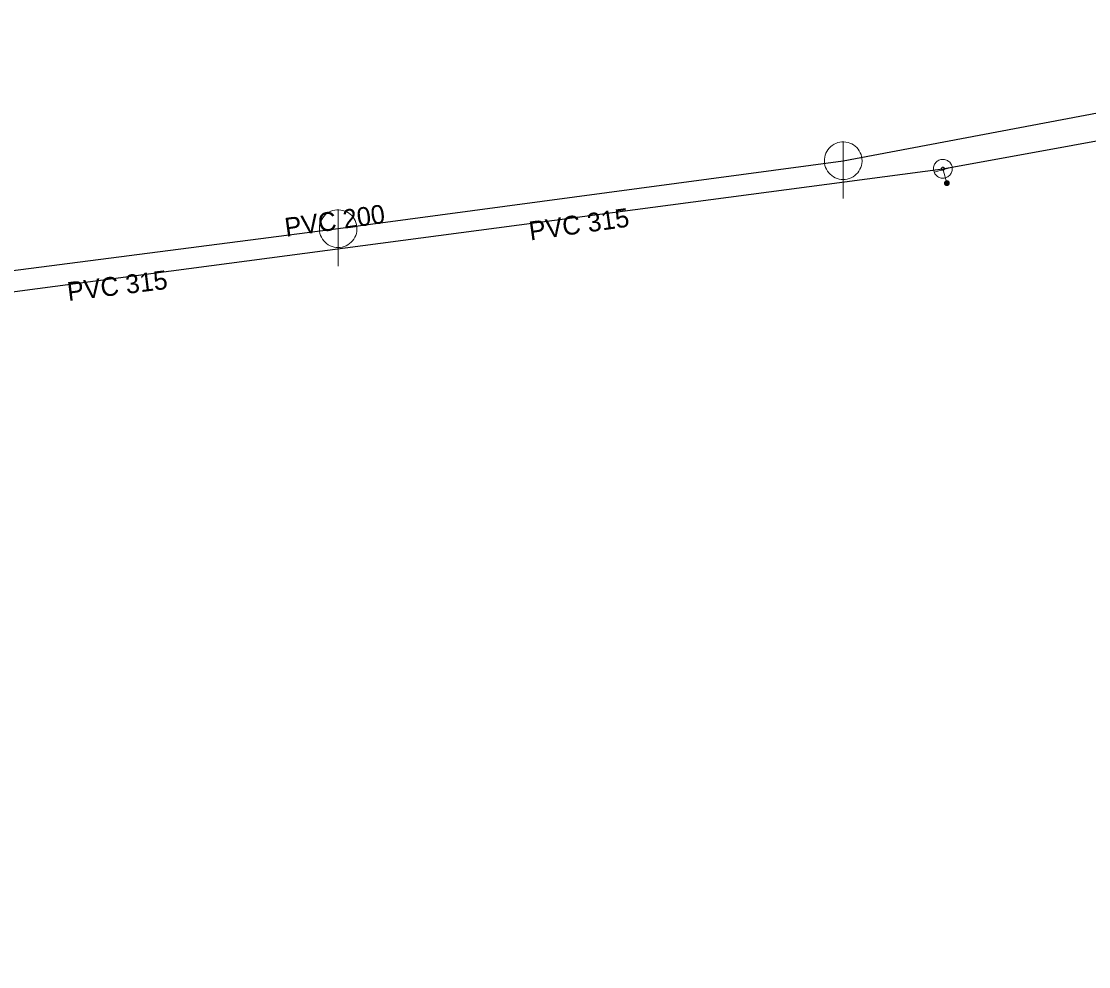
# Model space of a CAD drawing. Extents: x -807203 to -805207, y -993656 to -992505.
# Drawn here: x -806782.7 to -806726, y -993027.3 to -992977.1 of the extents above; entities that cross this region are included whole.
import ezdxf

# ---------------------------------------------------------------- set-up
doc = ezdxf.new("R2010")
doc.units = 0
doc.header["$LTSCALE"] = 0.4
for name, color, linetype, lineweight in [('1', 7, 'Continuous', 13), ('14', 7, 'Continuous', 25), ('17', 7, 'Continuous', 25), ('22', 7, 'Continuous', 13), ('34', 7, 'Continuous', 13), ('47', 7, 'Continuous', 13), ('9', 7, 'Continuous', 13)]:
    doc.layers.add(name, color=color, linetype=linetype, lineweight=lineweight)

msp = doc.modelspace()

# ---------------------------------------------------------------- linework, layer by layer
at = {"layer": '14'}
msp.add_lwpolyline([(-807063.899, -993027.32), (-807029.679, -993022.599), (-806980.12, -993015.92), (-806932.19, -993009.809), (-806883.41, -993003.39), (-806833.609, -992997.23), (-806788.059, -992990.989), (-806765.85, -992988.129), (-806739.039, -992984.52), (-806699.85, -992977.12)], dxfattribs=at)
at = {"layer": '14', "lineweight": 13}
msp.add_lwpolyline([(-806733.749, -992984.949), (-806733.734, -992985.003), (-806733.534, -992985.71)], dxfattribs=at)
at = {"layer": '17'}
for points in [[(-806733.749, -992984.949), (-806705.96, -992979.89), (-806700.149, -992978.32), (-806698.599, -992977.709)], [(-806889.945, -993005.863), (-806830.19, -992998.53), (-806796.28, -992993.219), (-806733.749, -992984.949)]]:
    msp.add_lwpolyline(points, dxfattribs=at)
at = {"layer": '22'}
for p, q in [((-806739.039, -992986.52), (-806739.038, -992983.52)), ((-806765.85, -992990.129), (-806765.849, -992987.129))]:
    msp.add_line(p, q, dxfattribs=at)
for points in [[(-806738.039, -992984.52), (-806738.044, -992984.411), (-806738.062, -992984.303), (-806738.092, -992984.197), (-806738.132, -992984.096), (-806738.184, -992983.999), (-806738.246, -992983.909), (-806738.318, -992983.826), (-806738.398, -992983.752), (-806738.486, -992983.686), (-806738.58, -992983.631), (-806738.68, -992983.586), (-806738.785, -992983.553), (-806738.892, -992983.531), (-806739.001, -992983.521), (-806739.111, -992983.523), (-806739.219, -992983.537), (-806739.326, -992983.562), (-806739.429, -992983.599), (-806739.527, -992983.648), (-806739.619, -992983.706), (-806739.705, -992983.775), (-806739.782, -992983.852), (-806739.851, -992983.938), (-806739.91, -992984.03), (-806739.958, -992984.128), (-806739.995, -992984.231), (-806740.021, -992984.338), (-806740.035, -992984.446), (-806740.038, -992984.556), (-806740.028, -992984.665), (-806740.007, -992984.772), (-806739.973, -992984.876), (-806739.929, -992984.976), (-806739.874, -992985.071), (-806739.808, -992985.159), (-806739.734, -992985.239), (-806739.651, -992985.311), (-806739.561, -992985.373), (-806739.465, -992985.425), (-806739.363, -992985.466), (-806739.258, -992985.496), (-806739.15, -992985.514), (-806739.04, -992985.52), (-806738.931, -992985.514), (-806738.823, -992985.496), (-806738.718, -992985.467), (-806738.616, -992985.426), (-806738.519, -992985.374), (-806738.429, -992985.312), (-806738.346, -992985.241), (-806738.271, -992985.161), (-806738.206, -992985.073), (-806738.15, -992984.979), (-806738.106, -992984.879), (-806738.072, -992984.775), (-806738.05, -992984.667), (-806738.04, -992984.558)], [(-806764.85, -992988.129), (-806764.855, -992988.02), (-806764.873, -992987.912), (-806764.903, -992987.806), (-806764.943, -992987.705), (-806764.995, -992987.608), (-806765.057, -992987.518), (-806765.129, -992987.435), (-806765.209, -992987.361), (-806765.297, -992987.295), (-806765.391, -992987.24), (-806765.491, -992987.195), (-806765.596, -992987.162), (-806765.703, -992987.14), (-806765.812, -992987.13), (-806765.922, -992987.132), (-806766.03, -992987.146), (-806766.137, -992987.171), (-806766.24, -992987.208), (-806766.338, -992987.257), (-806766.43, -992987.315), (-806766.516, -992987.384), (-806766.593, -992987.461), (-806766.662, -992987.547), (-806766.721, -992987.639), (-806766.769, -992987.737), (-806766.806, -992987.84), (-806766.832, -992987.947), (-806766.846, -992988.055), (-806766.849, -992988.165), (-806766.839, -992988.274), (-806766.818, -992988.381), (-806766.784, -992988.485), (-806766.74, -992988.585), (-806766.685, -992988.68), (-806766.619, -992988.768), (-806766.545, -992988.848), (-806766.462, -992988.92), (-806766.372, -992988.982), (-806766.276, -992989.034), (-806766.174, -992989.075), (-806766.069, -992989.105), (-806765.961, -992989.123), (-806765.851, -992989.129), (-806765.742, -992989.123), (-806765.634, -992989.105), (-806765.529, -992989.076), (-806765.427, -992989.035), (-806765.33, -992988.983), (-806765.24, -992988.921), (-806765.157, -992988.85), (-806765.082, -992988.77), (-806765.017, -992988.682), (-806764.961, -992988.588), (-806764.917, -992988.488), (-806764.883, -992988.384), (-806764.861, -992988.276), (-806764.851, -992988.167)]]:
    msp.add_lwpolyline(points, close=True, dxfattribs=at)
at = {"layer": '34'}
msp.add_line((-806733.253, -992984.866), (-806734.215, -992985.138), dxfattribs=at)
at = {"layer": '47'}
for points in [[(-806733.253, -992984.883), (-806733.263, -992984.832), (-806733.277, -992984.781), (-806733.298, -992984.734), (-806733.322, -992984.687), (-806733.352, -992984.644), (-806733.387, -992984.604), (-806733.424, -992984.569), (-806733.466, -992984.537), (-806733.51, -992984.509), (-806733.557, -992984.486), (-806733.607, -992984.469), (-806733.658, -992984.457), (-806733.71, -992984.45), (-806733.762, -992984.449), (-806733.814, -992984.453), (-806733.865, -992984.463), (-806733.916, -992984.477), (-806733.964, -992984.498), (-806734.01, -992984.522), (-806734.053, -992984.552), (-806734.093, -992984.587), (-806734.129, -992984.625), (-806734.161, -992984.666), (-806734.189, -992984.71), (-806734.211, -992984.757), (-806734.228, -992984.807), (-806734.241, -992984.858), (-806734.247, -992984.91), (-806734.248, -992984.962), (-806734.244, -992985.014), (-806734.234, -992985.065), (-806734.22, -992985.116), (-806734.2, -992985.165), (-806734.175, -992985.21), (-806734.145, -992985.253), (-806734.111, -992985.293), (-806734.073, -992985.329), (-806734.032, -992985.361), (-806733.987, -992985.389), (-806733.94, -992985.411), (-806733.89, -992985.428), (-806733.84, -992985.441), (-806733.787, -992985.447), (-806733.735, -992985.448), (-806733.683, -992985.444), (-806733.632, -992985.434), (-806733.581, -992985.42), (-806733.533, -992985.4), (-806733.487, -992985.375), (-806733.444, -992985.345), (-806733.404, -992985.311), (-806733.369, -992985.273), (-806733.337, -992985.232), (-806733.309, -992985.187), (-806733.286, -992985.14), (-806733.269, -992985.09), (-806733.257, -992985.04), (-806733.25, -992984.987), (-806733.249, -992984.935)], [(-806733.667, -992984.938), (-806733.668, -992984.929), (-806733.671, -992984.921), (-806733.674, -992984.913), (-806733.678, -992984.906), (-806733.683, -992984.899), (-806733.689, -992984.892), (-806733.695, -992984.886), (-806733.702, -992984.881), (-806733.71, -992984.877), (-806733.717, -992984.873), (-806733.726, -992984.87), (-806733.734, -992984.868), (-806733.742, -992984.867), (-806733.75, -992984.866), (-806733.759, -992984.867), (-806733.768, -992984.868), (-806733.776, -992984.871), (-806733.784, -992984.874), (-806733.791, -992984.878), (-806733.798, -992984.883), (-806733.805, -992984.889), (-806733.811, -992984.895), (-806733.816, -992984.902), (-806733.821, -992984.91), (-806733.824, -992984.917), (-806733.827, -992984.926), (-806733.829, -992984.934), (-806733.83, -992984.942), (-806733.831, -992984.95), (-806733.83, -992984.959), (-806733.829, -992984.968), (-806733.826, -992984.976), (-806733.823, -992984.984), (-806733.819, -992984.991), (-806733.814, -992984.998), (-806733.809, -992985.005), (-806733.802, -992985.011), (-806733.795, -992985.016), (-806733.787, -992985.021), (-806733.78, -992985.024), (-806733.771, -992985.027), (-806733.763, -992985.029), (-806733.755, -992985.03), (-806733.747, -992985.031), (-806733.738, -992985.03), (-806733.729, -992985.029), (-806733.721, -992985.026), (-806733.713, -992985.023), (-806733.706, -992985.019), (-806733.699, -992985.014), (-806733.692, -992985.009), (-806733.686, -992985.002), (-806733.681, -992984.995), (-806733.677, -992984.987), (-806733.673, -992984.98), (-806733.67, -992984.971), (-806733.668, -992984.963), (-806733.667, -992984.955), (-806733.666, -992984.947)]]:
    msp.add_lwpolyline(points, close=True, dxfattribs=at)
at = {"layer": '9'}
for points in [[(-806733.66, -992985.71), (-806733.66, -992985.723), (-806733.657, -992985.736), (-806733.655, -992985.749), (-806733.65, -992985.761), (-806733.644, -992985.773), (-806733.637, -992985.784), (-806733.629, -992985.794), (-806733.619, -992985.804), (-806733.608, -992985.812), (-806733.598, -992985.819), (-806733.586, -992985.825), (-806733.574, -992985.83), (-806733.561, -992985.833), (-806733.548, -992985.835), (-806733.535, -992985.837), (-806733.522, -992985.836), (-806733.509, -992985.834), (-806733.496, -992985.831), (-806733.483, -992985.826), (-806733.472, -992985.82), (-806733.461, -992985.813), (-806733.451, -992985.805), (-806733.441, -992985.795), (-806733.433, -992985.785), (-806733.426, -992985.774), (-806733.42, -992985.762), (-806733.415, -992985.75), (-806733.412, -992985.737), (-806733.41, -992985.724), (-806733.407, -992985.711), (-806733.409, -992985.698), (-806733.411, -992985.685), (-806733.414, -992985.672), (-806733.419, -992985.66), (-806733.424, -992985.648), (-806733.432, -992985.637), (-806733.44, -992985.627), (-806733.45, -992985.617), (-806733.46, -992985.609), (-806733.471, -992985.602), (-806733.483, -992985.596), (-806733.495, -992985.591), (-806733.508, -992985.588), (-806733.521, -992985.586), (-806733.534, -992985.585), (-806733.547, -992985.585), (-806733.559, -992985.587), (-806733.573, -992985.59), (-806733.585, -992985.595), (-806733.597, -992985.601), (-806733.608, -992985.608), (-806733.618, -992985.616), (-806733.628, -992985.626), (-806733.636, -992985.636), (-806733.643, -992985.647), (-806733.649, -992985.659), (-806733.654, -992985.671), (-806733.657, -992985.684), (-806733.659, -992985.697)], [(-806733.64, -992985.71), (-806733.641, -992985.721), (-806733.639, -992985.732), (-806733.636, -992985.743), (-806733.632, -992985.753), (-806733.627, -992985.763), (-806733.621, -992985.772), (-806733.614, -992985.781), (-806733.606, -992985.789), (-806733.597, -992985.796), (-806733.588, -992985.802), (-806733.578, -992985.807), (-806733.568, -992985.811), (-806733.557, -992985.814), (-806733.546, -992985.817), (-806733.535, -992985.817), (-806733.524, -992985.817), (-806733.513, -992985.815), (-806733.502, -992985.812), (-806733.492, -992985.808), (-806733.482, -992985.803), (-806733.473, -992985.797), (-806733.464, -992985.79), (-806733.456, -992985.782), (-806733.449, -992985.773), (-806733.443, -992985.764), (-806733.438, -992985.754), (-806733.434, -992985.744), (-806733.431, -992985.733), (-806733.429, -992985.722), (-806733.428, -992985.711), (-806733.428, -992985.7), (-806733.429, -992985.689), (-806733.433, -992985.678), (-806733.437, -992985.668), (-806733.442, -992985.658), (-806733.448, -992985.649), (-806733.455, -992985.64), (-806733.463, -992985.632), (-806733.472, -992985.625), (-806733.481, -992985.619), (-806733.491, -992985.614), (-806733.5, -992985.61), (-806733.512, -992985.607), (-806733.522, -992985.605), (-806733.534, -992985.605), (-806733.545, -992985.604), (-806733.556, -992985.606), (-806733.567, -992985.609), (-806733.576, -992985.613), (-806733.587, -992985.618), (-806733.596, -992985.624), (-806733.605, -992985.631), (-806733.613, -992985.639), (-806733.62, -992985.648), (-806733.625, -992985.657), (-806733.63, -992985.667), (-806733.635, -992985.677), (-806733.638, -992985.688), (-806733.64, -992985.699)], [(-806733.621, -992985.71), (-806733.621, -992985.719), (-806733.62, -992985.728), (-806733.617, -992985.737), (-806733.614, -992985.745), (-806733.61, -992985.753), (-806733.605, -992985.761), (-806733.598, -992985.768), (-806733.593, -992985.774), (-806733.586, -992985.78), (-806733.578, -992985.785), (-806733.57, -992985.789), (-806733.562, -992985.792), (-806733.553, -992985.795), (-806733.544, -992985.796), (-806733.535, -992985.798), (-806733.526, -992985.797), (-806733.517, -992985.796), (-806733.508, -992985.793), (-806733.5, -992985.79), (-806733.492, -992985.786), (-806733.483, -992985.781), (-806733.477, -992985.775), (-806733.471, -992985.769), (-806733.465, -992985.762), (-806733.46, -992985.754), (-806733.456, -992985.746), (-806733.453, -992985.738), (-806733.45, -992985.729), (-806733.449, -992985.72), (-806733.446, -992985.711), (-806733.448, -992985.702), (-806733.449, -992985.693), (-806733.451, -992985.684), (-806733.455, -992985.676), (-806733.459, -992985.668), (-806733.464, -992985.66), (-806733.47, -992985.653), (-806733.476, -992985.647), (-806733.483, -992985.641), (-806733.491, -992985.636), (-806733.499, -992985.632), (-806733.507, -992985.629), (-806733.516, -992985.626), (-806733.525, -992985.625), (-806733.534, -992985.624), (-806733.543, -992985.624), (-806733.552, -992985.625), (-806733.561, -992985.628), (-806733.569, -992985.631), (-806733.576, -992985.635), (-806733.585, -992985.64), (-806733.592, -992985.646), (-806733.598, -992985.652), (-806733.603, -992985.659), (-806733.608, -992985.667), (-806733.613, -992985.675), (-806733.616, -992985.683), (-806733.619, -992985.692), (-806733.62, -992985.701)], [(-806733.601, -992985.71), (-806733.601, -992985.717), (-806733.6, -992985.724), (-806733.598, -992985.731), (-806733.596, -992985.737), (-806733.593, -992985.743), (-806733.589, -992985.749), (-806733.585, -992985.755), (-806733.58, -992985.76), (-806733.574, -992985.764), (-806733.568, -992985.768), (-806733.562, -992985.771), (-806733.556, -992985.774), (-806733.549, -992985.775), (-806733.542, -992985.778), (-806733.535, -992985.778), (-806733.527, -992985.778), (-806733.521, -992985.776), (-806733.514, -992985.775), (-806733.508, -992985.772), (-806733.5, -992985.769), (-806733.496, -992985.765), (-806733.49, -992985.761), (-806733.485, -992985.756), (-806733.481, -992985.75), (-806733.477, -992985.744), (-806733.473, -992985.738), (-806733.471, -992985.732), (-806733.469, -992985.725), (-806733.468, -992985.718), (-806733.467, -992985.711), (-806733.467, -992985.704), (-806733.468, -992985.697), (-806733.47, -992985.69), (-806733.473, -992985.684), (-806733.476, -992985.677), (-806733.48, -992985.672), (-806733.483, -992985.666), (-806733.489, -992985.661), (-806733.495, -992985.657), (-806733.5, -992985.653), (-806733.507, -992985.65), (-806733.513, -992985.647), (-806733.52, -992985.645), (-806733.527, -992985.644), (-806733.534, -992985.644), (-806733.541, -992985.644), (-806733.548, -992985.644), (-806733.554, -992985.646), (-806733.561, -992985.649), (-806733.567, -992985.652), (-806733.573, -992985.656), (-806733.579, -992985.66), (-806733.584, -992985.665), (-806733.588, -992985.671), (-806733.592, -992985.676), (-806733.595, -992985.683), (-806733.598, -992985.689), (-806733.598, -992985.696), (-806733.601, -992985.703)], [(-806733.581, -992985.71), (-806733.581, -992985.715), (-806733.581, -992985.72), (-806733.58, -992985.725), (-806733.578, -992985.729), (-806733.576, -992985.734), (-806733.573, -992985.738), (-806733.57, -992985.741), (-806733.566, -992985.745), (-806733.563, -992985.748), (-806733.559, -992985.751), (-806733.554, -992985.753), (-806733.549, -992985.755), (-806733.545, -992985.756), (-806733.54, -992985.758), (-806733.535, -992985.758), (-806733.53, -992985.758), (-806733.525, -992985.757), (-806733.52, -992985.756), (-806733.516, -992985.754), (-806733.511, -992985.752), (-806733.507, -992985.749), (-806733.503, -992985.746), (-806733.5, -992985.742), (-806733.497, -992985.739), (-806733.494, -992985.735), (-806733.492, -992985.73), (-806733.49, -992985.726), (-806733.489, -992985.721), (-806733.488, -992985.716), (-806733.487, -992985.711), (-806733.487, -992985.706), (-806733.488, -992985.701), (-806733.489, -992985.696), (-806733.491, -992985.692), (-806733.493, -992985.687), (-806733.496, -992985.683), (-806733.499, -992985.679), (-806733.502, -992985.676), (-806733.505, -992985.673), (-806733.51, -992985.67), (-806733.515, -992985.668), (-806733.519, -992985.666), (-806733.524, -992985.665), (-806733.529, -992985.664), (-806733.534, -992985.664), (-806733.539, -992985.664), (-806733.544, -992985.665), (-806733.549, -992985.665), (-806733.553, -992985.667), (-806733.558, -992985.669), (-806733.562, -992985.672), (-806733.565, -992985.675), (-806733.569, -992985.678), (-806733.571, -992985.682), (-806733.575, -992985.686), (-806733.576, -992985.691), (-806733.579, -992985.695), (-806733.58, -992985.7), (-806733.581, -992985.705)], [(-806733.561, -992985.71), (-806733.561, -992985.713), (-806733.562, -992985.716), (-806733.561, -992985.718), (-806733.559, -992985.721), (-806733.559, -992985.724), (-806733.557, -992985.726), (-806733.554, -992985.728), (-806733.553, -992985.73), (-806733.551, -992985.732), (-806733.549, -992985.734), (-806733.546, -992985.736), (-806733.543, -992985.737), (-806733.541, -992985.737), (-806733.538, -992985.738), (-806733.535, -992985.738), (-806733.532, -992985.738), (-806733.529, -992985.738), (-806733.526, -992985.737), (-806733.524, -992985.736), (-806733.521, -992985.735), (-806733.519, -992985.733), (-806733.516, -992985.731), (-806733.514, -992985.729), (-806733.513, -992985.727), (-806733.511, -992985.725), (-806733.51, -992985.722), (-806733.508, -992985.719), (-806733.508, -992985.717), (-806733.507, -992985.714), (-806733.505, -992985.711), (-806733.507, -992985.708), (-806733.507, -992985.705), (-806733.508, -992985.702), (-806733.509, -992985.7), (-806733.51, -992985.697), (-806733.512, -992985.695), (-806733.513, -992985.692), (-806733.515, -992985.69), (-806733.518, -992985.689), (-806733.52, -992985.687), (-806733.522, -992985.686), (-806733.525, -992985.685), (-806733.527, -992985.684), (-806733.531, -992985.684), (-806733.534, -992985.683), (-806733.537, -992985.684), (-806733.54, -992985.683), (-806733.542, -992985.685), (-806733.545, -992985.685), (-806733.548, -992985.686), (-806733.549, -992985.688), (-806733.552, -992985.689), (-806733.554, -992985.691), (-806733.556, -992985.694), (-806733.558, -992985.696), (-806733.559, -992985.699), (-806733.559, -992985.701), (-806733.561, -992985.704), (-806733.561, -992985.707)], [(-806733.542, -992985.71), (-806733.542, -992985.712), (-806733.542, -992985.712), (-806733.541, -992985.712), (-806733.541, -992985.714), (-806733.542, -992985.715), (-806733.54, -992985.715), (-806733.54, -992985.715), (-806733.54, -992985.717), (-806733.54, -992985.717), (-806733.539, -992985.718), (-806733.537, -992985.718), (-806733.537, -992985.718), (-806733.537, -992985.719), (-806733.535, -992985.719), (-806733.535, -992985.719), (-806733.534, -992985.719), (-806733.532, -992985.719), (-806733.532, -992985.718), (-806733.532, -992985.718), (-806733.53, -992985.718), (-806733.53, -992985.717), (-806733.53, -992985.717), (-806733.529, -992985.716), (-806733.529, -992985.716), (-806733.527, -992985.715), (-806733.527, -992985.714), (-806733.526, -992985.713), (-806733.526, -992985.713), (-806733.526, -992985.712), (-806733.526, -992985.711), (-806733.526, -992985.71), (-806733.526, -992985.709), (-806733.526, -992985.709), (-806733.527, -992985.708), (-806733.527, -992985.707), (-806733.527, -992985.706), (-806733.527, -992985.706), (-806733.529, -992985.705), (-806733.529, -992985.705), (-806733.53, -992985.704), (-806733.531, -992985.704), (-806733.532, -992985.703), (-806733.532, -992985.703), (-806733.532, -992985.703), (-806733.534, -992985.703), (-806733.535, -992985.703), (-806733.536, -992985.703), (-806733.536, -992985.703), (-806733.537, -992985.704), (-806733.538, -992985.703), (-806733.539, -992985.705), (-806733.539, -992985.705), (-806733.54, -992985.705), (-806733.54, -992985.705), (-806733.541, -992985.707), (-806733.541, -992985.708), (-806733.541, -992985.709), (-806733.542, -992985.709), (-806733.542, -992985.71)]]:
    msp.add_lwpolyline(points, close=True, dxfattribs=at)

# ---------------------------------------------------------------- texts
at = {"layer": '1'}
for s, rotation, p in [('PVC 200 ', 8, (-806768.613, -992988.566)), ('PVC 315 ', 8, (-806755.647, -992988.759)), ('PVC 315 ', 7, (-806780.172, -992991.975))]:
    msp.add_text(s, height=1, rotation=rotation, dxfattribs=at).set_placement(p)

doc.saveas('drawing.dxf')
